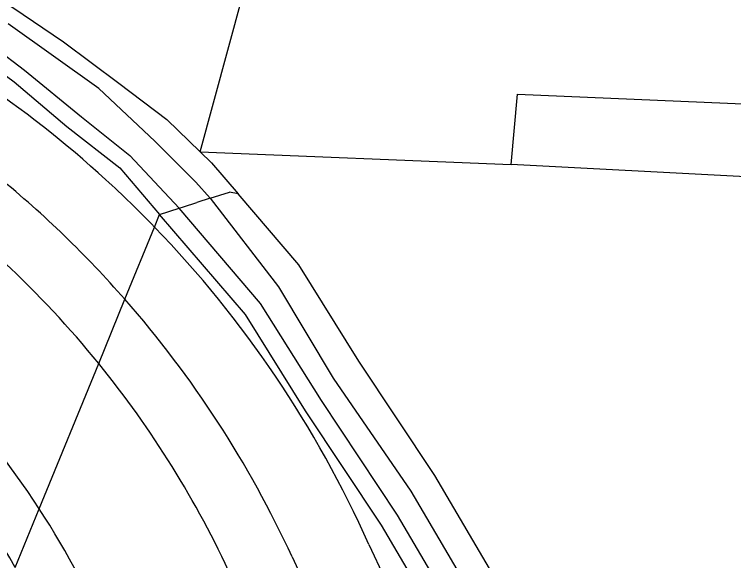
# Model space of a CAD drawing. Extents: x 124000 to 128010, y 398999 to 403000.
# Drawn here: x 124912.93 to 124951.95, y 402939.78 to 402969.42 of the extents above; entities that cross this region are included whole.
import ezdxf

# ---------------------------------------------------------------- set-up
doc = ezdxf.new("R2010")
doc.units = 0
for name, color, linetype in [('gg-knt-BGT kruinlijn', 7, 'Continuous'), ('gg-knt-bovenkant onderkant talud', 7, 'Continuous'), ('gg-knt-verharding', 7, 'Continuous'), ('gg-kntw-bovenkant insteek waterloop', 7, 'Continuous'), ('gg-kntw-waterlijn', 7, 'Continuous'), ('gt-grn-vlakafsluiter', 7, 'Continuous'), ('gt-grn-weggrens', 7, 'Continuous'), ('gx-grn-maaiveld', 7, 'Continuous')]:
    doc.layers.add(name, color=color, linetype=linetype)

msp = doc.modelspace()

# ---------------------------------------------------------------- linework, layer by layer
at = {"layer": 'gg-knt-BGT kruinlijn'}
msp.add_line((124932.16, 402940.66), (124939.291, 402925.528), dxfattribs=at)
for centre, radius, start, end in [((124877.555, 402916.325), 59.782, 24.0199, 44.03777), ((124876.262, 402918.803), 42.098, 29.2956, 55.2134)]:
    msp.add_arc(centre, radius, start, end, dxfattribs=at)
at = {"layer": 'gg-knt-bovenkant onderkant talud'}
msp.add_arc((124875.38, 402915.774), 57.916, 24.70516, 41.24628, dxfattribs=at)
at = {"layer": 'gg-knt-verharding'}
for centre, radius, start, end in [((124875.345, 402916.23), 54.314, 24.5999, 39.0881), ((124875.811, 402917.588), 45.88, 22.4104, 33.0211)]:
    msp.add_arc(centre, radius, start, end, dxfattribs=at)
at = {"layer": 'gg-kntw-bovenkant insteek waterloop'}
msp.add_lwpolyline([(124942.106, 402924.847), (124939.602, 402928.935), (124938.381, 402931.558), (124936.295, 402935.818), (124932.846, 402941.703), (124928.727, 402947.903), (124925.459, 402953.13), (124920.81, 402958.565)], dxfattribs=at)
at = {"layer": 'gg-kntw-waterlijn'}
msp.add_lwpolyline([(124942.855, 402925.41), (124940.507, 402929.421), (124939.306, 402932), (124937.199, 402936.303), (124933.716, 402942.246), (124929.589, 402948.458), (124926.288, 402953.738), (124921.87, 402958.902)], dxfattribs=at)
at = {"layer": 'gt-grn-vlakafsluiter'}
for p, q in [((124920.531, 402957.882), (124920.81, 402958.565)), ((124920.81, 402958.565), (124921.87, 402958.902)), ((124918.926, 402953.958), (124920.531, 402957.882)), ((124917.503, 402950.476), (124918.926, 402953.958)), ((124912.976, 402939.402), (124914.28, 402942.59))]:
    msp.add_line(p, q, dxfattribs=at)
at = {"layer": 'gt-grn-weggrens'}
msp.add_line((124914.28, 402942.59), (124917.503, 402950.476), dxfattribs=at)
at = {"layer": 'gx-grn-maaiveld'}
for p, q in [((124923.007, 402961.959), (124933.308, 403000)), ((124939.877, 402961.267), (124940.233, 402965.087)), ((124940.233, 402965.087), (125018.957, 402961.757)), ((124923.007, 402961.959), (124939.877, 402961.267)), ((124923.557, 402959.439), (124924.596, 402959.769)), ((124925.061, 402959.678), (124924.596, 402959.769)), ((124923.557, 402959.439), (124922.831, 402959.208)), ((124927.995, 402939.98), (124933.502, 402928.353))]:
    msp.add_line(p, q, dxfattribs=at)
for points in [[(124816.32, 402982.03), (124816.011, 402981.251), (124815.954, 402979.602), (124816.44, 402978.75), (124843.34, 402978.11), (124867.759, 402977.708), (124883.589, 402977.26), (124886.176, 402976.947), (124892.09, 402975.668), (124899.208, 402973.42), (124905.704, 402970.279), (124911.586, 402966.743), (124912.909, 402965.762), (124915.78, 402963.344), (124918.648, 402961.091), (124920.81, 402958.565)], [(124816.32, 402982.03), (124849.954, 402981.725), (124862.203, 402981.615), (124880.987, 402981.426), (124890.469, 402980.189), (124899.909, 402976.919), (124906.904, 402973.393), (124912.84, 402969.788), (124915.596, 402967.929), (124918.587, 402965.686), (124921.194, 402963.72), (124923.007, 402961.959)], [(124923.557, 402959.439), (124922.769, 402960.314), (124920.552, 402962.532), (124917.509, 402965.404), (124912.59, 402968.901)], [(124911.851, 402967.621), (124913.472, 402966.399), (124916.571, 402963.868), (124919.187, 402961.764), (124921.87, 402958.902)], [(124923.007, 402961.959), (124923.615, 402961.369), (124925.061, 402959.678)], [(125030.669, 402955.312), (125027.964, 402956.635), (124939.877, 402961.267)], [(124923.557, 402959.439), (124927.262, 402954.635), (124930.233, 402949.687), (124934.441, 402943.537), (124938.265, 402937.011), (124939.858, 402933.471), (124940.824, 402930.941), (124941.976, 402928.581), (124943.362, 402926.207), (124944.946, 402924.862), (124948.109, 402924.027), (124951.132, 402924.196), (124955.605, 402924.947), (124967.917, 402927.68), (124980.886, 402929.779), (124985.301, 402930.438), (124994.987, 402931.769), (125000.816, 402932.367)], [(125000, 402934.302), (124992.32, 402933.611), (124983.401, 402932.411), (124955.535, 402926.633), (124951.071, 402926.199), (124948.253, 402926.3), (124945.915, 402927.074), (124944.071, 402928.026), (124943.212, 402929.331), (124942.497, 402931.634), (124941.276, 402934.257), (124939.19, 402938.517), (124935.741, 402944.402), (124931.622, 402950.602), (124928.354, 402955.829), (124925.061, 402959.678)], [(124921.87, 402958.902), (124922.104, 402958.976), (124922.831, 402959.208)]]:
    msp.add_lwpolyline(points, dxfattribs=at)
for centre, radius, start, end in [((124877.555, 402916.326), 59.781, 47.56873, 56.09074), ((124875.342, 402916.223), 54.321, 39.0919, 54.9482), ((124875.34, 402915.74), 57.968, 41.24552, 50.66189), ((124878.332, 402917.126), 58.667, 44.00381, 47.60199), ((124875.828, 402917.596), 45.861, 33.024, 55.3271)]:
    msp.add_arc(centre, radius, start, end, dxfattribs=at)

doc.saveas('drawing.dxf')
